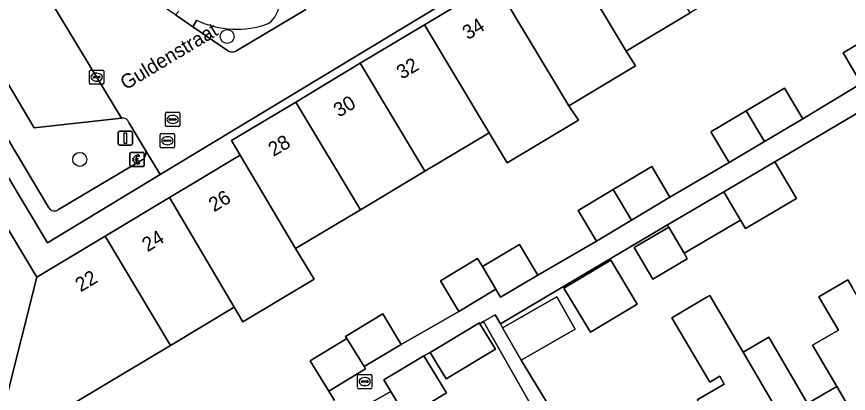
# Model space of a CAD drawing. Extents: x 161771 to 163125, y 382475 to 383179.
# Drawn here: x 162238.2 to 162296.6, y 382858.3 to 382884.8 of the extents above; entities that cross this region are included whole.
import ezdxf

# ---------------------------------------------------------------- set-up
doc = ezdxf.new("R2010")
doc.units = 0
for name, color, linetype in [('IMGEO_Betaalautomaat', 7, 'Continuous'), ('IMGEO_Boom', 7, 'Continuous'), ('IMGEO_Erf', 7, 'Continuous'), ('IMGEO_Groenvoorziening', 7, 'Continuous'), ('IMGEO_Kolk', 7, 'Continuous'), ('IMGEO_Lichtmast', 7, 'Continuous'), ('IMGEO_Openbare_ruimte_label', 7, 'Continuous'), ('IMGEO_Pand', 7, 'Continuous'), ('IMGEO_Pand_nummerreeks', 7, 'Continuous'), ('IMGEO_Parkeervlak_open', 7, 'Continuous'), ('IMGEO_Rioolput', 7, 'Continuous'), ('IMGEO_Voetpad_open', 7, 'Continuous'), ('IMGEO_Woonerf_open', 7, 'Continuous')]:
    doc.layers.add(name, color=color, linetype=linetype)

msp = doc.modelspace()

# ---------------------------------------------------------------- linework, layer by layer
at = {"layer": 'IMGEO_Betaalautomaat'}
for p, q in [((162246.261, 382875.235), (162247.102, 382875.235)), ((162247.102, 382875.235), (162246.261, 382875.235)), ((162246.186, 382874.311), (162246.186, 382875.152)), ((162246.186, 382875.152), (162246.186, 382874.311)), ((162246.469, 382874.699), (162246.469, 382874.767)), ((162246.59, 382874.767), (162246.59, 382874.699)), ((162246.848, 382875.04), (162246.831, 382874.94)), ((162247.185, 382875.161), (162247.185, 382874.32)), ((162247.185, 382874.32), (162247.185, 382875.161)), ((162247.111, 382874.236), (162246.27, 382874.236)), ((162246.27, 382874.236), (162247.111, 382874.236)), ((162246.835, 382874.534), (162246.857, 382874.447))]:
    msp.add_line(p, q, dxfattribs=at)
for points in [[(162246.469, 382874.767), (162246.4, 382874.767), (162246.4, 382874.836), (162246.479, 382874.836)], [(162246.474, 382874.63), (162246.4, 382874.63), (162246.4, 382874.699), (162246.469, 382874.699)], [(162246.601, 382874.836), (162246.748, 382874.836), (162246.748, 382874.767), (162246.59, 382874.767)], [(162246.59, 382874.699), (162246.748, 382874.699), (162246.748, 382874.63), (162246.604, 382874.63)]]:
    msp.add_lwpolyline(points, dxfattribs=at)
for centre, radius, start, end in [((162246.264, 382875.158), 0.0779, 92.4484, 184.28452), ((162246.264, 382875.158), 0.0779, 92.4484, 184.28452), ((162247.108, 382875.158), 0.0779, 2.4484, 94.28452), ((162247.108, 382875.158), 0.0779, 2.4484, 94.28452), ((162246.762, 382874.76), 0.293, 73.01398, 165.01395), ((162246.768, 382874.773), 0.179, 69.32359, 159.56827), ((162246.264, 382874.314), 0.0779, 182.4484, 274.28452), ((162246.264, 382874.314), 0.0779, 182.4484, 274.28452), ((162246.735, 382874.685), 0.267, 191.80956, 297.03891), ((162246.768, 382874.7), 0.179, 202.76249, 291.86925), ((162247.108, 382874.314), 0.0779, 272.4484, 4.28452), ((162247.108, 382874.314), 0.0779, 272.4484, 4.28452)]:
    msp.add_arc(centre, radius, start, end, dxfattribs=at)
at = {"layer": 'IMGEO_Boom'}
for centre in [(162253.017, 382883.36), (162242.673, 382874.742)]:
    msp.add_circle(centre, 0.489, dxfattribs=at)
at = {"layer": 'IMGEO_Erf'}
for points in [[(162303.877, 382907.217), (162266.56, 382884.689), (162262.058, 382881.971), (162248.32, 382873.678), (162240.406, 382868.9), (162233.779, 382879.947)], [(162236.885, 382871.083), (162239.66, 382866.479), (162244.449, 382869.355), (162248.972, 382872.07), (162251.245, 382873.435), (162253.519, 382874.8), (162253.925, 382875.044), (162253.312, 382876.074), (162257.837, 382878.767), (162262.352, 382881.479), (162266.86, 382884.187), (162271.804, 382887.157), (162276.448, 382889.947), (162280.878, 382892.607), (162285.267, 382895.243), (162285.489, 382895.377), (162290.1, 382898.147), (162294.711, 382900.917), (162294.978, 382901.077), (162299.213, 382903.621)], [(162300.168, 382892.396), (162295.482, 382889.595), (162296.156, 382888.587), (162291.149, 382885.601), (162289.899, 382887.65), (162285.499, 382885.022), (162281.001, 382882.337), (162281.673, 382881.295), (162276.987, 382878.494), (162277.661, 382877.486), (162272.654, 382874.5), (162271.398, 382876.603), (162266.883, 382873.907), (162262.361, 382871.206), (162257.821, 382868.496), (162259.108, 382866.333), (162254.113, 382863.36), (162253.512, 382864.374), (162249.033, 382861.693), (162244.335, 382858.88), (162238.836, 382855.588)], [(162307.715, 382884.189), (162291.445, 382874.578), (162292.962, 382871.989), (162289.376, 382869.888), (162289.032, 382870.476), (162285.069, 382868.154), (162285.298, 382867.762), (162282.872, 382866.34), (162281.564, 382868.572), (162283.991, 382869.994), (162283.896, 382870.155), (162272.18, 382863.212), (162272.341, 382862.932), (162276.139, 382865.104), (162277.436, 382862.837), (162273.638, 382860.664), (162277.514, 382854.28)], [(162260.537, 382857.839), (162260.151, 382858.489), (162258.844, 382860.62), (162261.401, 382862.189), (162261.314, 382862.331), (162263.926, 382863.908), (162265.218, 382861.769), (162269.268, 382864.076), (162267.979, 382866.218), (162270.588, 382867.789), (162270.926, 382867.232), (162273.523, 382868.773), (162274.799, 382866.623), (162278.918, 382869.017), (162277.64, 382871.166), (162280.096, 382872.629), (162282.447, 382874.03), (162282.805, 382874.237), (162284.082, 382872.088), (162288.236, 382874.523), (162286.957, 382876.671), (162289.425, 382878.14), (162292.118, 382879.743), (162293.397, 382877.595), (162297.503, 382880.065), (162296.225, 382882.214), (162298.818, 382883.756)], [(162285.998, 382857.875), (162287.89, 382858.983), (162287.571, 382859.528), (162286.869, 382859.117), (162284.221, 382863.64), (162286.744, 382865.117), (162286.876, 382865.194), (162289.206, 382861.217), (162291.009, 382862.273), (162293.732, 382857.624), (162295.776, 382858.822), (162294.083, 382861.712), (162295.9, 382862.777), (162294.859, 382864.553), (162294.535, 382865.106), (162296.563, 382866.294), (162296.887, 382865.741)], [(162275.563, 382855.346), (162271.009, 382863.362), (162270.75, 382863.214), (162271.831, 382861.422), (162268.387, 382859.344), (162267.263, 382861.207), (162266.816, 382860.977), (162268.392, 382858.365), (162265.577, 382856.666), (162264.493, 382858.463), (162263.223, 382857.735)]]:
    msp.add_lwpolyline(points, dxfattribs=at)
msp.add_lwpolyline([(162281.775, 382864.586), (162278.499, 382862.62), (162276.646, 382865.708), (162279.922, 382867.674)], close=True, dxfattribs=at)
at = {"layer": 'IMGEO_Groenvoorziening'}
for points in [[(162253.631, 382882.323), (162258.538, 382885.255)], [(162250.883, 382884.512), (162250.618, 382884.043), (162253.109, 382882.343)], [(162245.599, 382877.627), (162239.477, 382876.957), (162235.47, 382883.657)], [(162233.466, 382883.127), (162233.54, 382883.002), (162240.493, 382871.35)], [(162247.25, 382875.451), (162246.123, 382877.332)], [(162241.193, 382871.219), (162247.049, 382874.709)]]:
    msp.add_lwpolyline(points, dxfattribs=at)
for centre, radius, start, end in [((162254.947, 382885.686), 1.712, 303.89648, 0.96819), ((162253.683, 382890.301), 6.431, 244.18455, 290.1806), ((162253.392, 382882.913), 0.637, 243.58867, 292.023), ((162245.706, 382877.204), 0.437, 17.10457, 104.1384), ((162246.771, 382875.183), 0.549, 300.41972, 29.26615), ((162240.909, 382871.636), 0.505, 214.53498, 304.26525)]:
    msp.add_arc(centre, radius, start, end, dxfattribs=at)
at = {"layer": 'IMGEO_Kolk'}
for p, q in [((162243.361, 382880.082), (162243.361, 382880.934)), ((162243.436, 382881.008), (162244.288, 382881.008)), ((162243.62, 382880.502), (162243.62, 382880.514)), ((162243.663, 382880.551), (162244.061, 382880.551)), ((162243.849, 382880.788), (162243.874, 382880.788)), ((162244.104, 382880.514), (162244.104, 382880.502)), ((162244.362, 382880.934), (162244.362, 382880.082)), ((162244.288, 382880.008), (162243.436, 382880.008)), ((162244.058, 382880.465), (162243.66, 382880.465)), ((162243.872, 382880.228), (162243.847, 382880.228)), ((162262.17, 382858.733), (162262.17, 382859.585)), ((162262.245, 382859.659), (162263.097, 382859.659)), ((162263.171, 382859.585), (162263.171, 382858.733)), ((162262.429, 382859.153), (162262.429, 382859.165)), ((162262.867, 382859.116), (162262.469, 382859.116)), ((162262.472, 382859.202), (162262.87, 382859.202)), ((162262.658, 382859.439), (162262.683, 382859.439)), ((162262.913, 382859.165), (162262.913, 382859.153)), ((162263.097, 382858.659), (162262.245, 382858.659)), ((162262.681, 382858.879), (162262.656, 382858.879))]:
    msp.add_line(p, q, dxfattribs=at)
for points in [[(162243.361, 382880.082), (162243.361, 382880.934)], [(162243.436, 382881.008), (162244.288, 382881.008)], [(162244.362, 382880.934), (162244.362, 382880.082)], [(162244.288, 382880.008), (162243.436, 382880.008)], [(162262.17, 382858.733), (162262.17, 382859.585)], [(162262.245, 382859.659), (162263.097, 382859.659)], [(162263.171, 382859.585), (162263.171, 382858.733)], [(162263.097, 382858.659), (162262.245, 382858.659)]]:
    msp.add_lwpolyline(points, dxfattribs=at)
for centre, radius, start, end in [((162243.438, 382880.932), 0.0765, 91.55205, 178.44795), ((162243.438, 382880.932), 0.0765, 91.55205, 178.44795), ((162243.66, 382880.511), 0.0403, 85.87752, 175.75265), ((162243.657, 382880.501), 0.0366, 178.93798, 274.71019), ((162244.061, 382880.508), 0.043, 264.86636, 352.45326), ((162244.065, 382880.513), 0.0386, 1.73085, 96.63898), ((162244.286, 382880.932), 0.0765, 1.55205, 88.44795), ((162244.286, 382880.932), 0.0765, 1.55205, 88.44795), ((162243.438, 382880.084), 0.0765, 181.55205, 268.44795), ((162243.438, 382880.084), 0.0765, 181.55205, 268.44795), ((162244.286, 382880.084), 0.0765, 271.55205, 358.44795), ((162244.286, 382880.084), 0.0765, 271.55205, 358.44795), ((162262.247, 382859.583), 0.0765, 91.55205, 178.44795), ((162262.247, 382859.583), 0.0765, 91.55205, 178.44795), ((162263.095, 382859.583), 0.0765, 1.55205, 88.44795), ((162263.095, 382859.583), 0.0765, 1.55205, 88.44795), ((162262.469, 382859.162), 0.0403, 85.87752, 175.75265), ((162262.466, 382859.152), 0.0366, 178.93798, 274.71019), ((162262.87, 382859.159), 0.043, 264.86636, 352.45326), ((162262.874, 382859.164), 0.0386, 1.73085, 96.63898), ((162262.247, 382858.735), 0.0765, 181.55205, 268.44795), ((162262.247, 382858.735), 0.0765, 181.55205, 268.44795), ((162263.095, 382858.735), 0.0765, 271.55205, 358.44795), ((162263.095, 382858.735), 0.0765, 271.55205, 358.44795)]:
    msp.add_arc(centre, radius, start, end, dxfattribs=at)
for centre, major_axis, ratio, start_param, end_param in [((162243.848, 382880.508), (-0.387, 0.002), 0.722429, 4.712389, 7.853982), ((162243.873, 382880.508), (-0.39, 0.002), 0.717154, 1.570796, 4.712389), ((162262.657, 382859.159), (-0.387, 0.002), 0.722429, 4.712389, 7.853982), ((162262.682, 382859.159), (-0.39, 0.002), 0.717154, 1.570796, 4.712389)]:
    msp.add_ellipse(centre, major_axis=major_axis, ratio=ratio, start_param=start_param, end_param=end_param, dxfattribs=at)
at = {"layer": 'IMGEO_Lichtmast'}
for p, q in [((162245.378, 382875.829), (162245.378, 382876.629)), ((162245.378, 382876.629), (162245.378, 382875.829)), ((162245.478, 382876.729), (162246.268, 382876.729)), ((162246.268, 382876.729), (162245.478, 382876.729)), ((162246.368, 382876.629), (162246.368, 382875.829)), ((162246.368, 382875.829), (162246.368, 382876.629)), ((162246.268, 382875.729), (162245.478, 382875.729)), ((162245.478, 382875.729), (162246.268, 382875.729))]:
    msp.add_line(p, q, dxfattribs=at)
msp.add_lwpolyline([(162245.798, 382876.604), (162245.948, 382876.604), (162245.948, 382875.854), (162245.798, 382875.854), (162245.798, 382876.604)], dxfattribs=at)
for centre, start, end in [((162245.478, 382876.629), 90, 180), ((162245.478, 382876.629), 90, 180), ((162246.268, 382876.629), 0, 90), ((162246.268, 382876.629), 360, 90), ((162245.478, 382875.829), 180, 270), ((162245.478, 382875.829), 180, 270), ((162246.268, 382875.829), 270, 0), ((162246.268, 382875.829), 270, 0)]:
    msp.add_arc(centre, 0.1, start, end, dxfattribs=at)
at = {"layer": 'IMGEO_Pand'}
for points in [[(162280.878, 382892.607), (162276.448, 382889.947), (162281.001, 382882.337), (162285.499, 382885.022)], [(162276.448, 382889.947), (162271.804, 382887.157), (162276.349, 382879.559), (162276.987, 382878.494), (162281.673, 382881.295), (162281.001, 382882.337)], [(162271.804, 382887.157), (162266.86, 382884.187), (162271.398, 382876.603), (162272.654, 382874.5), (162277.661, 382877.486), (162276.987, 382878.494), (162276.349, 382879.559)], [(162266.86, 382884.187), (162262.352, 382881.479), (162266.883, 382873.907), (162271.398, 382876.603)], [(162298.818, 382883.756), (162296.225, 382882.214), (162297.503, 382880.065), (162300.1, 382881.609)], [(162262.352, 382881.479), (162257.837, 382878.767), (162262.361, 382871.206), (162266.883, 382873.907)], [(162292.118, 382879.743), (162289.425, 382878.14), (162290.706, 382875.993), (162293.397, 382877.595)], [(162257.837, 382878.767), (162253.312, 382876.074), (162253.925, 382875.044), (162257.821, 382868.496), (162262.361, 382871.206)], [(162289.425, 382878.14), (162286.957, 382876.671), (162288.236, 382874.523), (162290.706, 382875.993)], [(162253.925, 382875.044), (162253.519, 382874.8), (162251.245, 382873.435), (162248.972, 382872.07), (162253.512, 382864.374), (162254.113, 382863.36), (162259.108, 382866.333), (162257.821, 382868.496)], [(162282.805, 382874.237), (162282.447, 382874.03), (162280.096, 382872.629), (162281.379, 382870.48), (162284.082, 382872.088)], [(162291.445, 382874.578), (162287.859, 382872.477), (162289.032, 382870.476), (162289.376, 382869.888), (162292.962, 382871.989)], [(162280.096, 382872.629), (162277.64, 382871.166), (162278.918, 382869.017), (162281.379, 382870.48)], [(162283.991, 382869.994), (162285.069, 382868.154), (162289.032, 382870.476), (162287.859, 382872.477), (162283.896, 382870.155)], [(162248.972, 382872.07), (162244.449, 382869.355), (162249.033, 382861.693), (162253.512, 382864.374)], [(162239.66, 382866.479), (162236.885, 382871.083), (162229.224, 382866.48), (162231.966, 382861.913), (162233.93, 382858.644), (162231.624, 382857.338), (162232.625, 382855.706), (162234.864, 382857.089), (162235.233, 382856.474), (162237.48, 382857.838)], [(162283.991, 382869.994), (162281.564, 382868.572), (162282.872, 382866.34), (162285.298, 382867.762), (162285.069, 382868.154)], [(162244.449, 382869.355), (162239.66, 382866.479), (162237.48, 382857.838), (162238.836, 382855.588), (162244.335, 382858.88), (162249.033, 382861.693)], [(162274.799, 382866.623), (162273.523, 382868.773), (162270.926, 382867.232), (162271.866, 382865.64), (162272.197, 382865.079)], [(162270.926, 382867.232), (162270.588, 382867.789), (162267.979, 382866.218), (162269.268, 382864.076), (162271.866, 382865.64)], [(162279.922, 382867.674), (162276.646, 382865.708), (162278.499, 382862.62), (162281.775, 382864.586)], [(162299.957, 382851.686), (162303.801, 382853.94), (162296.887, 382865.741), (162296.563, 382866.294), (162294.535, 382865.106), (162294.859, 382864.553), (162295.9, 382862.777), (162294.083, 382861.712), (162295.776, 382858.822)], [(162276.139, 382865.104), (162272.341, 382862.932), (162273.638, 382860.664), (162277.436, 382862.837)], [(162289.206, 382861.217), (162286.876, 382865.194), (162286.744, 382865.117), (162284.221, 382863.64), (162286.869, 382859.117), (162287.571, 382859.528), (162287.89, 382858.983), (162285.998, 382857.875), (162292.267, 382847.176), (162296.112, 382849.431), (162290.193, 382859.532)], [(162265.218, 382861.769), (162263.926, 382863.908), (162261.314, 382862.331), (162261.401, 382862.189), (162262.634, 382860.207)], [(162270.75, 382863.214), (162270.707, 382863.285), (162267.263, 382861.207), (162268.387, 382859.344), (162271.831, 382861.422)], [(162262.634, 382860.207), (162261.401, 382862.189), (162258.844, 382860.62), (162260.151, 382858.489), (162262.721, 382860.065)], [(162295.776, 382858.822), (162293.732, 382857.624), (162291.009, 382862.273), (162289.206, 382861.217), (162290.193, 382859.532), (162296.112, 382849.431), (162299.957, 382851.686)], [(162266.816, 382860.977), (162264.001, 382859.278), (162264.493, 382858.463), (162265.577, 382856.666), (162268.392, 382858.365)]]:
    msp.add_lwpolyline(points, close=True, dxfattribs=at)
at = {"layer": 'IMGEO_Parkeervlak_open'}
msp.add_lwpolyline([(162235.47, 382883.657), (162239.477, 382876.957), (162245.599, 382877.627), (162237.54, 382890.991)], dxfattribs=at)
at = {"layer": 'IMGEO_Rioolput'}
for p, q in [((162248.694, 382877.12), (162248.694, 382877.972)), ((162248.769, 382878.046), (162249.621, 382878.046)), ((162248.996, 382877.589), (162249.394, 382877.589)), ((162249.182, 382877.826), (162249.207, 382877.826)), ((162249.695, 382877.972), (162249.695, 382877.12)), ((162249.621, 382877.046), (162248.769, 382877.046)), ((162248.953, 382877.54), (162248.953, 382877.552)), ((162249.391, 382877.503), (162248.993, 382877.503)), ((162249.205, 382877.266), (162249.18, 382877.266)), ((162249.437, 382877.552), (162249.437, 382877.54)), ((162248.321, 382875.628), (162248.321, 382876.48)), ((162248.396, 382876.554), (162249.248, 382876.554)), ((162249.322, 382876.48), (162249.322, 382875.628)), ((162248.58, 382876.048), (162248.58, 382876.06)), ((162249.018, 382876.011), (162248.62, 382876.011)), ((162248.623, 382876.097), (162249.021, 382876.097)), ((162248.809, 382876.334), (162248.834, 382876.334)), ((162249.064, 382876.06), (162249.064, 382876.048)), ((162249.248, 382875.554), (162248.396, 382875.554)), ((162248.832, 382875.774), (162248.807, 382875.774))]:
    msp.add_line(p, q, dxfattribs=at)
for points in [[(162248.694, 382877.12), (162248.694, 382877.972)], [(162248.769, 382878.046), (162249.621, 382878.046)], [(162249.695, 382877.972), (162249.695, 382877.12)], [(162249.621, 382877.046), (162248.769, 382877.046)], [(162248.321, 382875.628), (162248.321, 382876.48)], [(162248.396, 382876.554), (162249.248, 382876.554)], [(162249.322, 382876.48), (162249.322, 382875.628)], [(162249.248, 382875.554), (162248.396, 382875.554)]]:
    msp.add_lwpolyline(points, dxfattribs=at)
for centre, radius, start, end in [((162248.771, 382877.97), 0.0765, 91.55205, 178.44795), ((162248.771, 382877.97), 0.0765, 91.55205, 178.44795), ((162248.993, 382877.549), 0.0403, 85.87752, 175.75265), ((162249.398, 382877.551), 0.0386, 1.73085, 96.63898), ((162249.619, 382877.97), 0.0765, 1.55205, 88.44795), ((162249.619, 382877.97), 0.0765, 1.55205, 88.44795), ((162248.771, 382877.122), 0.0765, 181.55205, 268.44795), ((162248.771, 382877.122), 0.0765, 181.55205, 268.44795), ((162248.99, 382877.539), 0.0366, 178.93798, 274.71019), ((162249.394, 382877.546), 0.043, 264.86636, 352.45326), ((162249.619, 382877.122), 0.0765, 271.55205, 358.44795), ((162249.619, 382877.122), 0.0765, 271.55205, 358.44795), ((162248.398, 382876.478), 0.0765, 91.55205, 178.44795), ((162248.398, 382876.478), 0.0765, 91.55205, 178.44795), ((162249.246, 382876.478), 0.0765, 1.55205, 88.44795), ((162249.246, 382876.478), 0.0765, 1.55205, 88.44795), ((162248.62, 382876.057), 0.0403, 85.87752, 175.75265), ((162248.617, 382876.047), 0.0366, 178.93798, 274.71019), ((162249.021, 382876.054), 0.043, 264.86636, 352.45326), ((162249.025, 382876.059), 0.0386, 1.73085, 96.63898), ((162248.398, 382875.63), 0.0765, 181.55205, 268.44795), ((162248.398, 382875.63), 0.0765, 181.55205, 268.44795), ((162249.246, 382875.63), 0.0765, 271.55205, 358.44795), ((162249.246, 382875.63), 0.0765, 271.55205, 358.44795)]:
    msp.add_arc(centre, radius, start, end, dxfattribs=at)
for centre, major_axis, ratio, start_param, end_param in [((162249.181, 382877.546), (-0.387, 0.002), 0.722429, 4.712389, 7.853982), ((162249.206, 382877.546), (-0.39, 0.002), 0.717154, 1.570796, 4.712389), ((162248.808, 382876.054), (-0.387, 0.002), 0.722429, 4.712389, 7.853982), ((162248.833, 382876.054), (-0.39, 0.002), 0.717154, 1.570796, 4.712389)]:
    msp.add_ellipse(centre, major_axis=major_axis, ratio=ratio, start_param=start_param, end_param=end_param, dxfattribs=at)
at = {"layer": 'IMGEO_Voetpad_open'}
for points in [[(162213.775, 382916.881), (162218.362, 382919.611), (162217.414, 382921.202), (162214.944, 382919.704), (162212.376, 382918.146), (162209.808, 382916.588), (162205.745, 382914.123), (162206.643, 382912.629), (162211.555, 382915.58), (162212.177, 382915.93), (162232.727, 382881.7), (162233.779, 382879.947), (162240.406, 382868.9), (162248.32, 382873.678), (162247.25, 382875.451)], [(162240.493, 382871.35), (162233.54, 382883.002), (162233.466, 382883.127), (162232.107, 382885.404), (162224.192, 382898.553), (162224.176, 382898.581), (162222.778, 382900.972), (162213.604, 382916.194)], [(162249.623, 382885.144), (162249.393, 382884.874), (162250.618, 382884.043), (162250.883, 382884.512)], [(162263.223, 382857.735), (162264.493, 382858.463), (162264.001, 382859.278), (162266.816, 382860.977), (162267.263, 382861.207), (162270.707, 382863.285), (162270.75, 382863.214), (162271.009, 382863.362), (162271.824, 382863.83), (162272.18, 382863.212), (162283.896, 382870.155), (162287.859, 382872.477), (162291.445, 382874.578), (162307.715, 382884.189)], [(162297.503, 382880.065), (162293.397, 382877.595), (162290.706, 382875.993), (162288.236, 382874.523), (162284.082, 382872.088), (162281.379, 382870.48), (162278.918, 382869.017), (162274.799, 382866.623), (162272.197, 382865.079), (162271.866, 382865.64), (162269.268, 382864.076), (162265.218, 382861.769), (162262.634, 382860.207), (162262.721, 382860.065), (162260.151, 382858.489), (162260.537, 382857.839)], [(162247.049, 382874.709), (162241.193, 382871.219)]]:
    msp.add_lwpolyline(points, dxfattribs=at)
msp.add_lwpolyline([(162273.638, 382860.664), (162272.341, 382862.932), (162272.18, 382863.212), (162271.824, 382863.83), (162271.009, 382863.362), (162275.563, 382855.346), (162275.592, 382855.297), (162279.278, 382849.092), (162280.924, 382846.321), (162283.477, 382842.022), (162284.383, 382842.553), (162281.856, 382846.868), (162280.224, 382849.654), (162277.514, 382854.28)], close=True, dxfattribs=at)
for centre, radius, start, end in [((162254.947, 382885.686), 1.712, 303.89648, 0.96819), ((162253.683, 382890.301), 6.431, 244.18455, 290.1806), ((162246.771, 382875.183), 0.549, 300.41972, 29.26615), ((162240.909, 382871.636), 0.505, 214.53498, 304.26525)]:
    msp.add_arc(centre, radius, start, end, dxfattribs=at)
at = {"layer": 'IMGEO_Woonerf_open'}
for points in [[(162253.109, 382882.343), (162250.618, 382884.043), (162249.393, 382884.874), (162246.469, 382886.872), (162245.074, 382887.826), (162250.934, 382891.427), (162250.624, 382891.942), (162245.169, 382888.662), (162242.286, 382893.469), (162239.343, 382898.376), (162236.364, 382903.342), (162233.426, 382908.24), (162230.49, 382913.135), (162227.565, 382918.011), (162224.405, 382923.28), (162223.643, 382924.549), (162216.357, 382934.222)], [(162246.123, 382877.332), (162247.25, 382875.451), (162248.32, 382873.678), (162262.058, 382881.971), (162266.56, 382884.689), (162303.877, 382907.217)], [(162237.54, 382890.991), (162245.599, 382877.627)], [(162258.538, 382885.255), (162253.631, 382882.323)]]:
    msp.add_lwpolyline(points, dxfattribs=at)
for centre, radius, start, end in [((162253.392, 382882.913), 0.637, 243.58867, 292.023), ((162245.706, 382877.204), 0.437, 17.10457, 104.1384)]:
    msp.add_arc(centre, radius, start, end, dxfattribs=at)

# ---------------------------------------------------------------- texts
at = {"layer": 'IMGEO_Openbare_ruimte_label'}
msp.add_text('Guldenstraat', height=1, rotation=31.00307, dxfattribs=at).set_placement((162245.899, 382879.576))
at = {"layer": 'IMGEO_Pand_nummerreeks'}
for s, rotation, p in [('34', 30.99349, (162269.9, 382883.097)), ('32', 30.99349, (162265.276, 382880.319)), ('30', 30.99349, (162260.857, 382877.664)), ('28', 30.54438, (162256.268, 382874.913)), ('26', 30.97983, (162252.094, 382871.028)), ('24', 30.97983, (162247.423, 382868.224)), ('22', 30.97928, (162242.738, 382865.412))]:
    msp.add_text(s, height=1, rotation=rotation, dxfattribs=at).set_placement(p)

doc.saveas('drawing.dxf')
